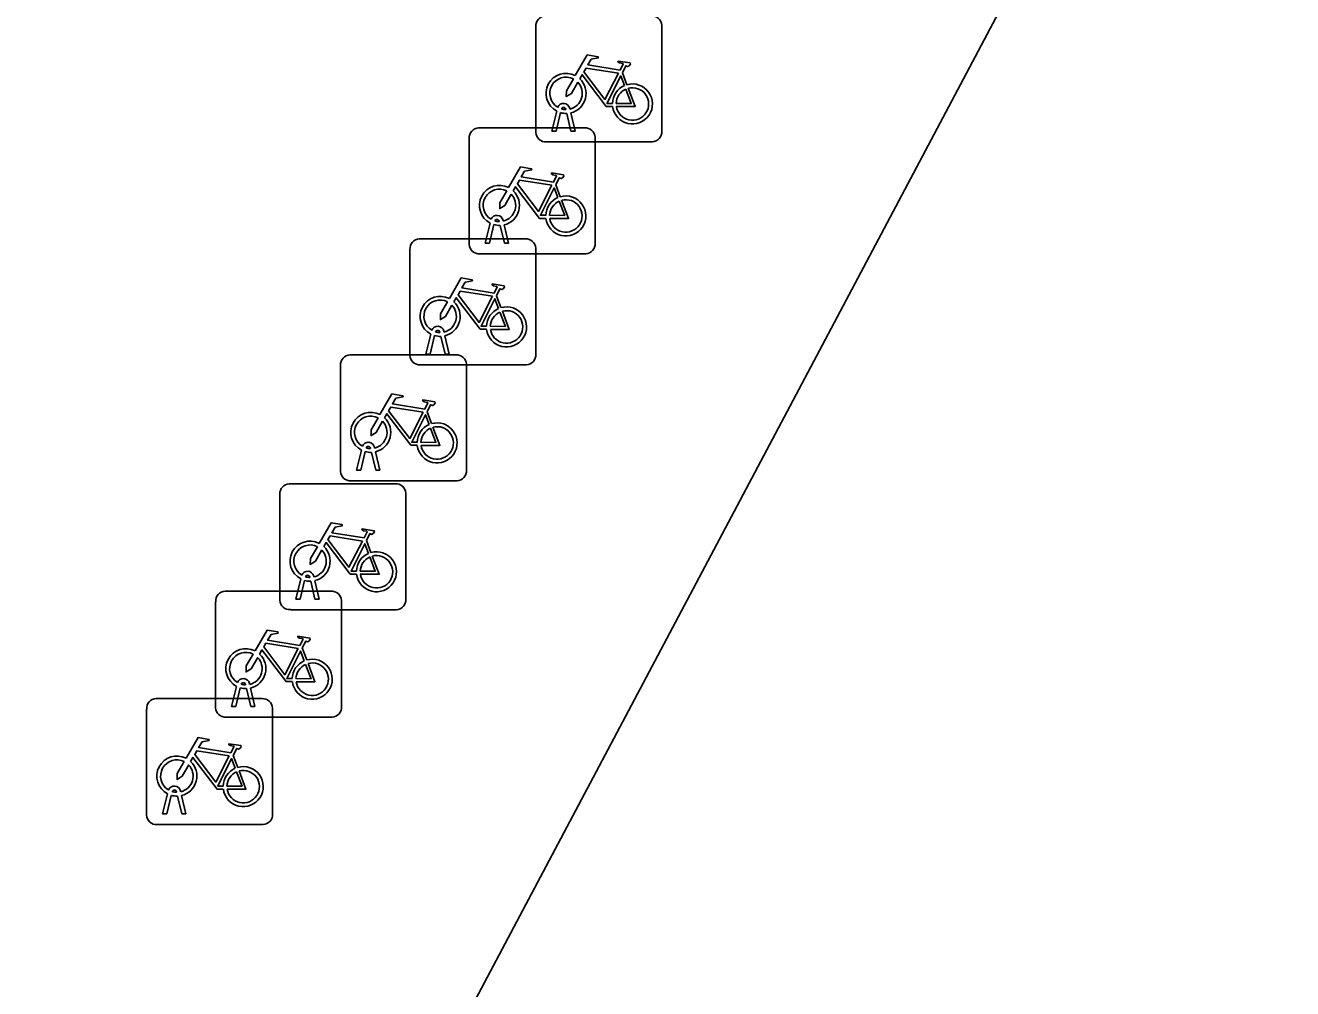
# Model space of a CAD drawing. Extents: x 159489 to 160304, y 383825 to 384531.
# Drawn here: x 159838.52 to 159848.58, y 384102.47 to 384110.12 of the extents above; entities that cross this region are included whole.
import ezdxf

# ---------------------------------------------------------------- set-up
doc = ezdxf.new("R2010")
doc.units = 0
for name, color, linetype in [('IMGEO_Fietsenrek', 7, 'Continuous'), ('IMGEO_Rijbaan_lokaal_gesloten', 7, 'Continuous'), ('IMGEO_Voetpad_open', 7, 'Continuous')]:
    doc.layers.add(name, color=color, linetype=linetype)

msp = doc.modelspace()

# ---------------------------------------------------------------- linework, layer by layer
at = {"layer": 'IMGEO_Fietsenrek'}
for p, q in [((159842.573, 384109.266), (159842.573, 384110.107)), ((159842.573, 384110.107), (159842.573, 384109.266)), ((159843.573, 384110.116), (159843.573, 384109.275)), ((159843.573, 384109.275), (159843.573, 384110.116)), ((159843.26, 384109.74), (159843.296, 384109.645)), ((159842.811, 384109.447), (159842.81, 384109.451)), ((159842.842, 384109.458), (159842.843, 384109.451)), ((159842.7, 384109.275), (159842.739, 384109.435)), ((159842.769, 384109.423), (159842.734, 384109.275)), ((159842.852, 384109.275), (159842.818, 384109.417)), ((159842.85, 384109.421), (159842.885, 384109.275)), ((159842.119, 384109.302), (159842.96, 384109.302)), ((159842.96, 384109.302), (159842.119, 384109.302)), ((159842.734, 384109.275), (159842.7, 384109.275)), ((159842.885, 384109.275), (159842.852, 384109.275)), ((159842.044, 384108.377), (159842.044, 384109.218)), ((159842.044, 384109.218), (159842.044, 384108.377)), ((159843.498, 384109.191), (159842.657, 384109.191)), ((159842.657, 384109.191), (159843.498, 384109.191)), ((159843.044, 384109.227), (159843.044, 384108.386)), ((159843.044, 384108.386), (159843.044, 384109.227)), ((159842.731, 384108.851), (159842.767, 384108.756)), ((159842.171, 384108.386), (159842.21, 384108.546)), ((159842.282, 384108.558), (159842.281, 384108.562)), ((159842.313, 384108.569), (159842.314, 384108.562)), ((159842.24, 384108.534), (159842.205, 384108.386)), ((159842.323, 384108.386), (159842.289, 384108.528)), ((159842.321, 384108.532), (159842.356, 384108.386)), ((159841.573, 384107.496), (159841.573, 384108.337)), ((159841.573, 384108.337), (159841.573, 384107.496)), ((159841.648, 384108.421), (159842.489, 384108.421)), ((159842.489, 384108.421), (159841.648, 384108.421)), ((159842.205, 384108.386), (159842.171, 384108.386)), ((159842.356, 384108.386), (159842.323, 384108.386)), ((159842.573, 384108.346), (159842.573, 384107.505)), ((159842.573, 384107.505), (159842.573, 384108.346)), ((159842.969, 384108.302), (159842.128, 384108.302)), ((159842.128, 384108.302), (159842.969, 384108.302)), ((159842.26, 384107.97), (159842.296, 384107.875)), ((159841.7, 384107.505), (159841.739, 384107.665)), ((159841.769, 384107.653), (159841.734, 384107.505)), ((159841.811, 384107.677), (159841.81, 384107.681)), ((159841.852, 384107.505), (159841.818, 384107.647)), ((159841.842, 384107.688), (159841.843, 384107.681)), ((159841.85, 384107.651), (159841.885, 384107.505)), ((159841.097, 384107.5), (159841.938, 384107.5)), ((159841.938, 384107.5), (159841.097, 384107.5)), ((159841.734, 384107.505), (159841.7, 384107.505)), ((159841.885, 384107.505), (159841.852, 384107.505)), ((159841.022, 384106.575), (159841.022, 384107.416)), ((159841.022, 384107.416), (159841.022, 384106.575)), ((159842.498, 384107.421), (159841.657, 384107.421)), ((159841.657, 384107.421), (159842.498, 384107.421)), ((159842.022, 384107.425), (159842.022, 384106.584)), ((159842.022, 384106.584), (159842.022, 384107.425)), ((159841.709, 384107.049), (159841.745, 384106.954)), ((159841.149, 384106.584), (159841.188, 384106.744)), ((159841.218, 384106.732), (159841.183, 384106.584)), ((159841.26, 384106.756), (159841.259, 384106.76)), ((159841.301, 384106.584), (159841.267, 384106.726)), ((159841.291, 384106.767), (159841.292, 384106.76)), ((159841.299, 384106.73), (159841.334, 384106.584)), ((159841.183, 384106.584), (159841.149, 384106.584)), ((159841.334, 384106.584), (159841.301, 384106.584)), ((159840.615, 384106.477), (159841.456, 384106.477)), ((159841.456, 384106.477), (159840.615, 384106.477)), ((159841.947, 384106.5), (159841.106, 384106.5)), ((159841.106, 384106.5), (159841.947, 384106.5)), ((159840.54, 384105.552), (159840.54, 384106.393)), ((159840.54, 384106.393), (159840.54, 384105.552)), ((159841.54, 384106.402), (159841.54, 384105.561)), ((159841.54, 384105.561), (159841.54, 384106.402)), ((159841.227, 384106.026), (159841.263, 384105.931)), ((159840.667, 384105.561), (159840.706, 384105.721)), ((159840.778, 384105.733), (159840.777, 384105.737)), ((159840.809, 384105.744), (159840.81, 384105.737)), ((159840.105, 384105.624), (159840.946, 384105.624)), ((159840.946, 384105.624), (159840.105, 384105.624)), ((159840.736, 384105.709), (159840.701, 384105.561)), ((159840.819, 384105.561), (159840.785, 384105.703)), ((159840.817, 384105.707), (159840.852, 384105.561)), ((159840.03, 384104.699), (159840.03, 384105.54)), ((159840.03, 384105.54), (159840.03, 384104.699)), ((159840.701, 384105.561), (159840.667, 384105.561)), ((159840.852, 384105.561), (159840.819, 384105.561)), ((159841.03, 384105.549), (159841.03, 384104.708)), ((159841.03, 384104.708), (159841.03, 384105.549)), ((159841.465, 384105.477), (159840.624, 384105.477)), ((159840.624, 384105.477), (159841.465, 384105.477)), ((159840.717, 384105.173), (159840.753, 384105.078)), ((159840.157, 384104.708), (159840.196, 384104.868)), ((159840.226, 384104.856), (159840.191, 384104.708)), ((159840.268, 384104.88), (159840.267, 384104.884)), ((159840.309, 384104.708), (159840.275, 384104.85)), ((159840.299, 384104.891), (159840.3, 384104.884)), ((159840.307, 384104.854), (159840.342, 384104.708)), ((159839.557, 384104.771), (159840.398, 384104.771)), ((159840.398, 384104.771), (159839.557, 384104.771)), ((159839.482, 384103.846), (159839.482, 384104.687)), ((159839.482, 384104.687), (159839.482, 384103.846)), ((159840.955, 384104.624), (159840.114, 384104.624)), ((159840.114, 384104.624), (159840.955, 384104.624)), ((159840.191, 384104.708), (159840.157, 384104.708)), ((159840.342, 384104.708), (159840.309, 384104.708)), ((159840.482, 384104.696), (159840.482, 384103.855)), ((159840.482, 384103.855), (159840.482, 384104.696)), ((159840.169, 384104.32), (159840.205, 384104.225)), ((159839.609, 384103.855), (159839.648, 384104.015)), ((159839.72, 384104.027), (159839.719, 384104.031)), ((159839.751, 384104.038), (159839.752, 384104.031)), ((159839.678, 384104.003), (159839.643, 384103.855)), ((159839.761, 384103.855), (159839.727, 384103.997)), ((159839.759, 384104.001), (159839.794, 384103.855)), ((159839.643, 384103.855), (159839.609, 384103.855)), ((159839.794, 384103.855), (159839.761, 384103.855)), ((159840.407, 384103.771), (159839.566, 384103.771)), ((159839.566, 384103.771), (159840.407, 384103.771))]:
    msp.add_line(p, q, dxfattribs=at)
for points in [[(159842.886, 384109.717), (159842.981, 384109.881), (159843.067, 384109.867), (159843.069, 384109.858), (159843.013, 384109.847), (159842.986, 384109.802), (159843.242, 384109.761)], [(159843.229, 384109.736), (159842.972, 384109.777), (159842.955, 384109.748), (159843.122, 384109.528), (159843.229, 384109.736)], [(159843.242, 384109.761), (159843.267, 384109.81), (159843.261, 384109.814), (159843.238, 384109.818), (159843.226, 384109.825), (159843.225, 384109.828), (159843.227, 384109.833), (159843.322, 384109.818), (159843.324, 384109.808), (159843.314, 384109.795), (159843.302, 384109.789), (159843.288, 384109.795), (159843.26, 384109.74)], [(159842.907, 384109.665), (159842.855, 384109.575), (159842.815, 384109.55), (159842.816, 384109.597), (159842.871, 384109.691)], [(159843.182, 384109.473), (159843.132, 384109.473), (159842.941, 384109.724), (159842.922, 384109.692)], [(159843.277, 384109.638), (159843.247, 384109.715), (159843.138, 384109.497), (159843.181, 384109.497)], [(159843.211, 384109.497), (159843.331, 384109.496), (159843.287, 384109.61)], [(159843.307, 384109.617), (159843.362, 384109.472), (159843.212, 384109.472)], [(159842.357, 384108.828), (159842.452, 384108.992), (159842.538, 384108.978), (159842.54, 384108.969), (159842.484, 384108.958), (159842.457, 384108.913), (159842.713, 384108.872)], [(159842.713, 384108.872), (159842.738, 384108.921), (159842.732, 384108.925), (159842.709, 384108.929), (159842.697, 384108.936), (159842.696, 384108.939), (159842.698, 384108.944), (159842.793, 384108.929), (159842.795, 384108.919), (159842.785, 384108.906), (159842.773, 384108.9), (159842.759, 384108.906), (159842.731, 384108.851)], [(159842.7, 384108.847), (159842.443, 384108.888), (159842.426, 384108.859), (159842.593, 384108.639), (159842.7, 384108.847)], [(159842.378, 384108.776), (159842.326, 384108.686), (159842.286, 384108.661), (159842.287, 384108.708), (159842.342, 384108.802)], [(159842.653, 384108.584), (159842.603, 384108.584), (159842.412, 384108.835), (159842.393, 384108.803)], [(159842.748, 384108.749), (159842.718, 384108.826), (159842.609, 384108.608), (159842.652, 384108.608)], [(159842.682, 384108.608), (159842.802, 384108.607), (159842.758, 384108.721)], [(159842.778, 384108.728), (159842.833, 384108.583), (159842.683, 384108.583)], [(159841.886, 384107.947), (159841.981, 384108.111), (159842.067, 384108.097), (159842.069, 384108.088), (159842.013, 384108.077), (159841.986, 384108.032), (159842.242, 384107.991)], [(159842.242, 384107.991), (159842.267, 384108.04), (159842.261, 384108.044), (159842.238, 384108.048), (159842.226, 384108.055), (159842.225, 384108.058), (159842.227, 384108.063), (159842.322, 384108.048), (159842.324, 384108.038), (159842.314, 384108.025), (159842.302, 384108.019), (159842.288, 384108.025), (159842.26, 384107.97)], [(159842.182, 384107.703), (159842.132, 384107.703), (159841.941, 384107.954), (159841.922, 384107.922)], [(159842.229, 384107.966), (159841.972, 384108.007), (159841.955, 384107.978), (159842.122, 384107.758), (159842.229, 384107.966)], [(159842.277, 384107.868), (159842.247, 384107.945), (159842.138, 384107.727), (159842.181, 384107.727)], [(159841.907, 384107.895), (159841.855, 384107.805), (159841.815, 384107.78), (159841.816, 384107.827), (159841.871, 384107.921)], [(159842.211, 384107.727), (159842.331, 384107.726), (159842.287, 384107.84)], [(159842.307, 384107.847), (159842.362, 384107.702), (159842.212, 384107.702)], [(159841.335, 384107.026), (159841.43, 384107.19), (159841.516, 384107.176), (159841.518, 384107.167), (159841.462, 384107.156), (159841.435, 384107.111), (159841.691, 384107.07)], [(159841.691, 384107.07), (159841.716, 384107.119), (159841.71, 384107.123), (159841.687, 384107.127), (159841.675, 384107.134), (159841.674, 384107.137), (159841.676, 384107.142), (159841.771, 384107.127), (159841.773, 384107.117), (159841.763, 384107.104), (159841.751, 384107.098), (159841.737, 384107.104), (159841.709, 384107.049)], [(159841.631, 384106.782), (159841.581, 384106.782), (159841.39, 384107.033), (159841.371, 384107.001)], [(159841.678, 384107.045), (159841.421, 384107.086), (159841.404, 384107.057), (159841.571, 384106.837), (159841.678, 384107.045)], [(159841.356, 384106.974), (159841.304, 384106.884), (159841.264, 384106.859), (159841.265, 384106.906), (159841.32, 384107)], [(159841.726, 384106.947), (159841.696, 384107.024), (159841.587, 384106.806), (159841.63, 384106.806)], [(159841.756, 384106.926), (159841.811, 384106.781), (159841.661, 384106.781)], [(159841.66, 384106.806), (159841.78, 384106.805), (159841.736, 384106.919)], [(159840.853, 384106.003), (159840.948, 384106.167), (159841.034, 384106.153), (159841.036, 384106.144), (159840.98, 384106.133), (159840.953, 384106.088), (159841.209, 384106.047)], [(159841.196, 384106.022), (159840.939, 384106.063), (159840.922, 384106.034), (159841.089, 384105.814), (159841.196, 384106.022)], [(159841.209, 384106.047), (159841.234, 384106.096), (159841.228, 384106.1), (159841.205, 384106.104), (159841.193, 384106.111), (159841.192, 384106.114), (159841.194, 384106.119), (159841.289, 384106.104), (159841.291, 384106.094), (159841.281, 384106.081), (159841.269, 384106.075), (159841.255, 384106.081), (159841.227, 384106.026)], [(159840.874, 384105.951), (159840.822, 384105.861), (159840.782, 384105.836), (159840.783, 384105.883), (159840.838, 384105.977)], [(159841.149, 384105.759), (159841.099, 384105.759), (159840.908, 384106.01), (159840.889, 384105.978)], [(159841.244, 384105.924), (159841.214, 384106.001), (159841.105, 384105.783), (159841.148, 384105.783)], [(159841.178, 384105.783), (159841.298, 384105.782), (159841.254, 384105.896)], [(159841.274, 384105.903), (159841.329, 384105.758), (159841.179, 384105.758)], [(159840.343, 384105.15), (159840.438, 384105.314), (159840.524, 384105.3), (159840.526, 384105.291), (159840.47, 384105.28), (159840.443, 384105.235), (159840.699, 384105.194)], [(159840.699, 384105.194), (159840.724, 384105.243), (159840.718, 384105.247), (159840.695, 384105.251), (159840.683, 384105.258), (159840.682, 384105.261), (159840.684, 384105.266), (159840.779, 384105.251), (159840.781, 384105.241), (159840.771, 384105.228), (159840.759, 384105.222), (159840.745, 384105.228), (159840.717, 384105.173)], [(159840.364, 384105.098), (159840.312, 384105.008), (159840.272, 384104.983), (159840.273, 384105.03), (159840.328, 384105.124)], [(159840.639, 384104.906), (159840.589, 384104.906), (159840.398, 384105.157), (159840.379, 384105.125)], [(159840.686, 384105.169), (159840.429, 384105.21), (159840.412, 384105.181), (159840.579, 384104.961), (159840.686, 384105.169)], [(159840.734, 384105.071), (159840.704, 384105.148), (159840.595, 384104.93), (159840.638, 384104.93)], [(159840.668, 384104.93), (159840.788, 384104.929), (159840.744, 384105.043)], [(159840.764, 384105.05), (159840.819, 384104.905), (159840.669, 384104.905)], [(159839.795, 384104.297), (159839.89, 384104.461), (159839.976, 384104.447), (159839.978, 384104.438), (159839.922, 384104.427), (159839.895, 384104.382), (159840.151, 384104.341)], [(159840.151, 384104.341), (159840.176, 384104.39), (159840.17, 384104.394), (159840.147, 384104.398), (159840.135, 384104.405), (159840.134, 384104.408), (159840.136, 384104.413), (159840.231, 384104.398), (159840.233, 384104.388), (159840.223, 384104.375), (159840.211, 384104.369), (159840.197, 384104.375), (159840.169, 384104.32)], [(159840.138, 384104.316), (159839.881, 384104.357), (159839.864, 384104.328), (159840.031, 384104.108), (159840.138, 384104.316)], [(159839.816, 384104.245), (159839.764, 384104.155), (159839.724, 384104.13), (159839.725, 384104.177), (159839.78, 384104.271)], [(159840.091, 384104.053), (159840.041, 384104.053), (159839.85, 384104.304), (159839.831, 384104.272)], [(159840.186, 384104.218), (159840.156, 384104.295), (159840.047, 384104.077), (159840.09, 384104.077)], [(159840.12, 384104.077), (159840.24, 384104.076), (159840.196, 384104.19)], [(159840.216, 384104.197), (159840.271, 384104.052), (159840.121, 384104.052)]]:
    msp.add_lwpolyline(points, dxfattribs=at)
for centre, radius, start, end in [((159842.651, 384110.113), 0.0779, 92.4484, 184.2845), ((159842.651, 384110.113), 0.0779, 92.4484, 184.2845), ((159843.495, 384110.113), 0.0779, 2.4484, 94.2845), ((159843.495, 384110.113), 0.0779, 2.4484, 94.2845), ((159842.813, 384109.576), 0.159, 62.6766, 242.1369), ((159842.813, 384109.576), 0.129, 63.3192, 238.903), ((159842.813, 384109.576), 0.129, 283.6043, 43.4302), ((159842.813, 384109.576), 0.159, 283.5766, 46.6042), ((159843.34, 384109.492), 0.159, 187.0065, 105.7708), ((159843.34, 384109.492), 0.159, 113.3408, 178.3217), ((159843.34, 384109.492), 0.129, 113.923, 177.9556), ((159843.34, 384109.492), 0.129, 188.6715, 104.5883), ((159842.793, 384109.447), 0.0499, 12.8025, 158.6934), ((159842.793, 384109.447), 0.0174, 12.8025, 163.4502), ((159842.813, 384109.576), 0.129, 253.415, 269.0204), ((159842.813, 384109.576), 0.159, 253.9967, 271.7867), ((159842.122, 384109.224), 0.0779, 92.4484, 184.2845), ((159842.122, 384109.224), 0.0779, 92.4484, 184.2845), ((159842.651, 384109.269), 0.0779, 182.4484, 274.2845), ((159842.651, 384109.269), 0.0779, 182.4484, 274.2845), ((159842.966, 384109.224), 0.0779, 2.4484, 94.2845), ((159842.966, 384109.224), 0.0779, 2.4484, 94.2845), ((159843.495, 384109.269), 0.0779, 272.4484, 4.2845), ((159843.495, 384109.269), 0.0779, 272.4484, 4.2845), ((159842.284, 384108.687), 0.159, 62.6766, 242.1369), ((159842.284, 384108.687), 0.129, 63.3192, 238.903), ((159842.284, 384108.687), 0.129, 283.6043, 43.4302), ((159842.284, 384108.687), 0.159, 283.5766, 46.6042), ((159842.811, 384108.603), 0.159, 113.3408, 178.3217), ((159842.811, 384108.603), 0.159, 187.0065, 105.7708), ((159842.811, 384108.603), 0.129, 113.923, 177.9556), ((159842.811, 384108.603), 0.129, 188.6715, 104.5883), ((159842.264, 384108.558), 0.0499, 12.8025, 158.6934), ((159842.264, 384108.558), 0.0174, 12.8025, 163.4502), ((159842.284, 384108.687), 0.129, 253.415, 269.0204), ((159842.284, 384108.687), 0.159, 253.9967, 271.7867), ((159841.651, 384108.343), 0.0779, 92.4484, 184.2845), ((159841.651, 384108.343), 0.0779, 92.4484, 184.2845), ((159842.122, 384108.38), 0.0779, 182.4484, 274.2845), ((159842.122, 384108.38), 0.0779, 182.4484, 274.2845), ((159842.495, 384108.343), 0.0779, 2.4484, 94.2845), ((159842.495, 384108.343), 0.0779, 2.4484, 94.2845), ((159842.966, 384108.38), 0.0779, 272.4484, 4.2845), ((159842.966, 384108.38), 0.0779, 272.4484, 4.2845), ((159841.813, 384107.806), 0.159, 62.6766, 242.1369), ((159841.813, 384107.806), 0.129, 63.3192, 238.903), ((159841.813, 384107.806), 0.129, 283.6043, 43.4302), ((159841.813, 384107.806), 0.159, 283.5766, 46.6042), ((159842.34, 384107.722), 0.159, 113.3408, 178.3217), ((159842.34, 384107.722), 0.159, 187.0065, 105.7708), ((159842.34, 384107.722), 0.129, 113.923, 177.9556), ((159842.34, 384107.722), 0.129, 188.6715, 104.5883), ((159841.793, 384107.677), 0.0499, 12.8025, 158.6934), ((159841.813, 384107.806), 0.159, 253.9967, 271.7867), ((159841.793, 384107.677), 0.0174, 12.8025, 163.4502), ((159841.813, 384107.806), 0.129, 253.415, 269.0204), ((159841.1, 384107.422), 0.0779, 92.4484, 184.2845), ((159841.1, 384107.422), 0.0779, 92.4484, 184.2845), ((159841.651, 384107.499), 0.0779, 182.4484, 274.2845), ((159841.651, 384107.499), 0.0779, 182.4484, 274.2845), ((159841.944, 384107.422), 0.0779, 2.4484, 94.2845), ((159841.944, 384107.422), 0.0779, 2.4484, 94.2845), ((159842.495, 384107.499), 0.0779, 272.4484, 4.2845), ((159842.495, 384107.499), 0.0779, 272.4484, 4.2845), ((159841.262, 384106.885), 0.159, 62.6766, 242.1369), ((159841.262, 384106.885), 0.129, 63.3192, 238.903), ((159841.262, 384106.885), 0.129, 283.6043, 43.4302), ((159841.262, 384106.885), 0.159, 283.5766, 46.6042), ((159841.789, 384106.801), 0.159, 113.3408, 178.3217), ((159841.789, 384106.801), 0.159, 187.0065, 105.7708), ((159841.789, 384106.801), 0.129, 188.6715, 104.5883), ((159841.789, 384106.801), 0.129, 113.923, 177.9556), ((159841.242, 384106.756), 0.0499, 12.8025, 158.6934), ((159841.262, 384106.885), 0.159, 253.9967, 271.7867), ((159841.242, 384106.756), 0.0174, 12.8025, 163.4502), ((159841.262, 384106.885), 0.129, 253.415, 269.0204), ((159841.1, 384106.578), 0.0779, 182.4484, 274.2845), ((159841.1, 384106.578), 0.0779, 182.4484, 274.2845), ((159841.944, 384106.578), 0.0779, 272.4484, 4.2845), ((159841.944, 384106.578), 0.0779, 272.4484, 4.2845), ((159840.618, 384106.399), 0.0779, 92.4484, 184.2845), ((159840.618, 384106.399), 0.0779, 92.4484, 184.2845), ((159841.462, 384106.399), 0.0779, 2.4484, 94.2845), ((159841.462, 384106.399), 0.0779, 2.4484, 94.2845), ((159840.78, 384105.862), 0.159, 62.6766, 242.1369), ((159840.78, 384105.862), 0.129, 63.3192, 238.903), ((159840.78, 384105.862), 0.129, 283.6043, 43.4302), ((159840.78, 384105.862), 0.159, 283.5766, 46.6042), ((159841.307, 384105.778), 0.159, 113.3408, 178.3217), ((159841.307, 384105.778), 0.159, 187.0065, 105.7708), ((159841.307, 384105.778), 0.129, 113.923, 177.9556), ((159841.307, 384105.778), 0.129, 188.6715, 104.5883), ((159840.76, 384105.733), 0.0499, 12.8025, 158.6934), ((159840.76, 384105.733), 0.0174, 12.8025, 163.4502), ((159840.78, 384105.862), 0.129, 253.415, 269.0204), ((159840.108, 384105.546), 0.0779, 92.4484, 184.2845), ((159840.108, 384105.546), 0.0779, 92.4484, 184.2845), ((159840.78, 384105.862), 0.159, 253.9967, 271.7867), ((159840.952, 384105.546), 0.0779, 2.4484, 94.2845), ((159840.952, 384105.546), 0.0779, 2.4484, 94.2845), ((159840.618, 384105.555), 0.0779, 182.4484, 274.2845), ((159840.618, 384105.555), 0.0779, 182.4484, 274.2845), ((159841.462, 384105.555), 0.0779, 272.4484, 4.2845), ((159841.462, 384105.555), 0.0779, 272.4484, 4.2845), ((159840.27, 384105.009), 0.159, 62.6766, 242.1369), ((159840.27, 384105.009), 0.129, 63.3192, 238.903), ((159840.27, 384105.009), 0.159, 283.5766, 46.6042), ((159840.27, 384105.009), 0.129, 283.6043, 43.4302), ((159840.797, 384104.925), 0.159, 113.3408, 178.3217), ((159840.797, 384104.925), 0.159, 187.0065, 105.7708), ((159840.797, 384104.925), 0.129, 113.923, 177.9556), ((159840.797, 384104.925), 0.129, 188.6715, 104.5883), ((159840.25, 384104.88), 0.0499, 12.8025, 158.6934), ((159840.27, 384105.009), 0.159, 253.9967, 271.7867), ((159840.25, 384104.88), 0.0174, 12.8025, 163.4502), ((159840.27, 384105.009), 0.129, 253.415, 269.0204), ((159839.56, 384104.693), 0.0779, 92.4484, 184.2845), ((159839.56, 384104.693), 0.0779, 92.4484, 184.2845), ((159840.404, 384104.693), 0.0779, 2.4484, 94.2845), ((159840.404, 384104.693), 0.0779, 2.4484, 94.2845), ((159840.108, 384104.702), 0.0779, 182.4484, 274.2845), ((159840.108, 384104.702), 0.0779, 182.4484, 274.2845), ((159840.952, 384104.702), 0.0779, 272.4484, 4.2845), ((159840.952, 384104.702), 0.0779, 272.4484, 4.2845), ((159839.722, 384104.156), 0.159, 62.6766, 242.1369), ((159839.722, 384104.156), 0.129, 63.3192, 238.903), ((159839.722, 384104.156), 0.129, 283.6043, 43.4302), ((159839.722, 384104.156), 0.159, 283.5766, 46.6042), ((159840.249, 384104.072), 0.159, 113.3408, 178.3217), ((159840.249, 384104.072), 0.159, 187.0065, 105.7708), ((159840.249, 384104.072), 0.129, 113.923, 177.9556), ((159840.249, 384104.072), 0.129, 188.6715, 104.5883), ((159839.702, 384104.027), 0.0499, 12.8025, 158.6934), ((159839.702, 384104.027), 0.0174, 12.8025, 163.4502), ((159839.722, 384104.156), 0.129, 253.415, 269.0204), ((159839.722, 384104.156), 0.159, 253.9967, 271.7867), ((159839.56, 384103.849), 0.0779, 182.4484, 274.2845), ((159839.56, 384103.849), 0.0779, 182.4484, 274.2845), ((159840.404, 384103.849), 0.0779, 272.4484, 4.2845), ((159840.404, 384103.849), 0.0779, 272.4484, 4.2845)]:
    msp.add_arc(centre, radius, start, end, dxfattribs=at)
at = {"layer": 'IMGEO_Rijbaan_lokaal_gesloten'}
msp.add_lwpolyline([(159850.273, 384106.058), (159865.274, 384133.885), (159867.537, 384138.085), (159865.935, 384138.962), (159862.941, 384140.583), (159857.656, 384131.382), (159855.234, 384126.903), (159856.858, 384126.025), (159849.669, 384112.727), (159849.025, 384111.514), (159847.394, 384112.379), (159837.844, 384094.373), (159835.74, 384090.56), (159837.077, 384089.883)], dxfattribs=at)
at = {"layer": 'IMGEO_Voetpad_open'}
msp.add_lwpolyline([(159831.175, 384099.666), (159833.803, 384098.255), (159835.361, 384097.394), (159834.642, 384096.101), (159837.844, 384094.373), (159847.394, 384112.379), (159848.041, 384113.599), (159855.234, 384126.903), (159857.656, 384131.382)], dxfattribs=at)

doc.saveas('drawing.dxf')
